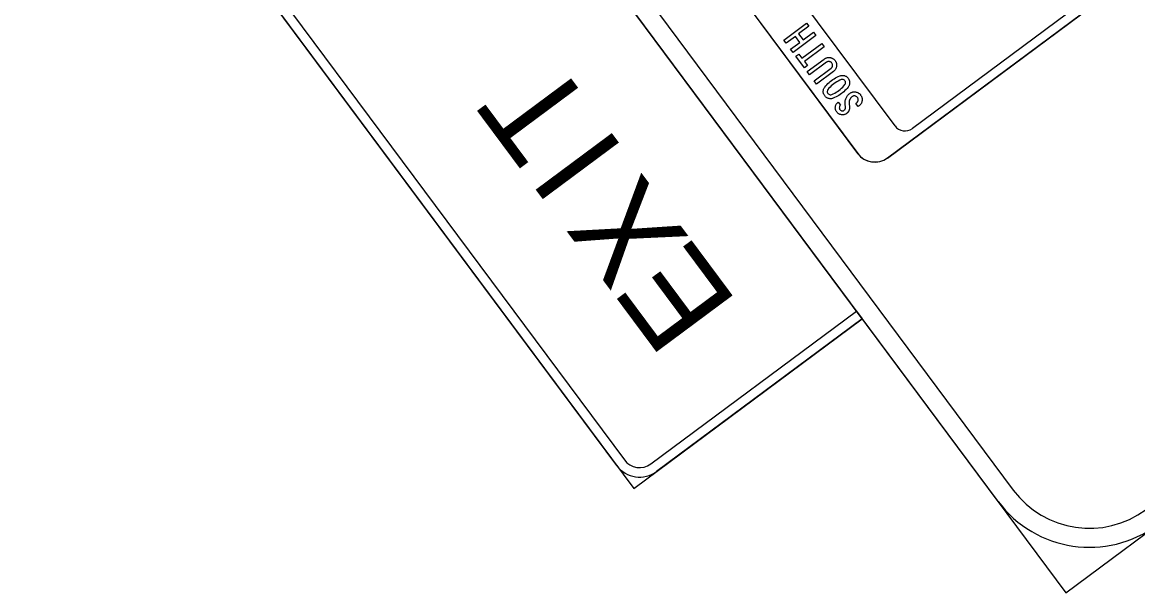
# Model space of a CAD drawing. Extents: x 1581789 to 1622364, y 1043167 to 1103486.
# Drawn here: x 1611698.55 to 1611737.73, y 1094937.82 to 1094957.86 of the extents above; entities that cross this region are included whole.
import ezdxf

# ---------------------------------------------------------------- set-up
doc = ezdxf.new("R2010")
doc.units = 0
doc.layers.add('RD_PD_PatLn2', color=7, linetype='Continuous')

msp = doc.modelspace()

# ---------------------------------------------------------------- linework, layer by layer
at = {"layer": 'RD_PD_PatLn2'}
for p, q in [((1611716.862, 1094968.096), (1611727.893, 1094953.257)), ((1611716.868, 1094968.088), (1611727.899, 1094953.249)), ((1611728.942, 1094953.102), (1611737.369, 1094959.366)), ((1611728.948, 1094953.094), (1611737.375, 1094959.358))]:
    msp.add_line(p, q, dxfattribs=at)
for points in [[(1611770.529, 1094964.067), (1611739.506, 1095005.8), (1611704.194, 1094979.55), (1611735.216, 1094937.817), (1611770.529, 1094964.067), (1611770.529, 1094964.067)], [(1611707.115, 1094976.738), (1611733.365, 1094941.425)], [(1611728.057, 1094947.448), (1611706.58, 1094976.34), (1611698.555, 1094970.374), (1611720.032, 1094941.482), (1611728.057, 1094947.448), (1611728.057, 1094947.448)], [(1611732.83, 1094941.028), (1611706.58, 1094976.34)], [(1611719.435, 1094942.285), (1611699.151, 1094969.572)], [(1611699.419, 1094969.77), (1611719.703, 1094942.484)], [(1611729.211, 1094954.225), (1611725.135, 1094959.701), (1611725.106, 1094959.662), (1611725.201, 1094959.444), (1611725.136, 1094959.325), (1611725.163, 1094959.221), (1611725.154, 1094959.064), (1611724.972, 1094958.85), (1611724.365, 1094958.876), (1611723.774, 1094959.27), (1611723.666, 1094959.276), (1611722.722, 1094960.647), (1611722.87, 1094961.178), (1611722.281, 1094962.001), (1611722.354, 1094962.429), (1611722.484, 1094963.268), (1611718.177, 1094969.061)], [(1611737.188, 1094959.609), (1611729.82, 1094954.132)], [(1611726.103, 1094957.837), (1611726.187, 1094957.724), (1611725.824, 1094957.454), (1611725.982, 1094957.242), (1611726.345, 1094957.512), (1611726.429, 1094957.398), (1611725.628, 1094956.803), (1611725.543, 1094956.916), (1611725.869, 1094957.158), (1611725.711, 1094957.37), (1611725.386, 1094957.128), (1611725.301, 1094957.241), (1611726.103, 1094957.837), (1611726.103, 1094957.837)], [(1611725.835, 1094956.747), (1611725.942, 1094956.603), (1611726.637, 1094957.119), (1611726.72, 1094957.007), (1611726.026, 1094956.49), (1611726.133, 1094956.346), (1611726.026, 1094956.266), (1611725.728, 1094956.668), (1611725.835, 1094956.747), (1611725.835, 1094956.747)], [(1611726.127, 1094956.131), (1611726.722, 1094956.573), (1611726.737, 1094956.583), (1611726.753, 1094956.593), (1611726.769, 1094956.601), (1611726.785, 1094956.608), (1611726.801, 1094956.614), (1611726.818, 1094956.619), (1611726.835, 1094956.623), (1611726.852, 1094956.626), (1611726.87, 1094956.627), (1611726.888, 1094956.627), (1611726.906, 1094956.626), (1611726.925, 1094956.624), (1611726.942, 1094956.621), (1611726.958, 1094956.617), (1611726.974, 1094956.612), (1611726.99, 1094956.607), (1611727.004, 1094956.6), (1611727.019, 1094956.593), (1611727.033, 1094956.584), (1611727.046, 1094956.575), (1611727.059, 1094956.565), (1611727.071, 1094956.555), (1611727.083, 1094956.543), (1611727.094, 1094956.53), (1611727.105, 1094956.516), (1611727.115, 1094956.502), (1611727.124, 1094956.488), (1611727.132, 1094956.473), (1611727.138, 1094956.459), (1611727.144, 1094956.443), (1611727.149, 1094956.428), (1611727.153, 1094956.412), (1611727.156, 1094956.396), (1611727.158, 1094956.38), (1611727.159, 1094956.364), (1611727.159, 1094956.347), (1611727.158, 1094956.33), (1611727.155, 1094956.313), (1611727.152, 1094956.295), (1611727.148, 1094956.277), (1611727.143, 1094956.26), (1611727.136, 1094956.244), (1611727.128, 1094956.228), (1611727.12, 1094956.213), (1611727.111, 1094956.198), (1611727.1, 1094956.184), (1611727.089, 1094956.171), (1611727.076, 1094956.158), (1611727.063, 1094956.146), (1611727.048, 1094956.134), (1611726.453, 1094955.692), (1611726.369, 1094955.805), (1611726.963, 1094956.247), (1611726.977, 1094956.259), (1611726.989, 1094956.271), (1611726.999, 1094956.285), (1611727.006, 1094956.3), (1611727.012, 1094956.316), (1611727.016, 1094956.334), (1611727.017, 1094956.352), (1611727.017, 1094956.369), (1611727.014, 1094956.385), (1611727.008, 1094956.402), (1611727.001, 1094956.417), (1611726.991, 1094956.432), (1611726.98, 1094956.446), (1611726.967, 1094956.457), (1611726.953, 1094956.467), (1611726.938, 1094956.475), (1611726.922, 1094956.48), (1611726.904, 1094956.484), (1611726.886, 1094956.485), (1611726.869, 1094956.484), (1611726.853, 1094956.482), (1611726.837, 1094956.476), (1611726.821, 1094956.469), (1611726.806, 1094956.459), (1611726.211, 1094956.017), (1611726.127, 1094956.131), (1611726.127, 1094956.131)], [(1611726.981, 1094955.82), (1611727.025, 1094955.852), (1611727.071, 1094955.881), (1611727.118, 1094955.909), (1611727.167, 1094955.935), (1611727.216, 1094955.958), (1611727.267, 1094955.979), (1611727.287, 1094955.987), (1611727.307, 1094955.992), (1611727.328, 1094955.995), (1611727.348, 1094955.998), (1611727.369, 1094955.998), (1611727.389, 1094955.997), (1611727.41, 1094955.993), (1611727.43, 1094955.989), (1611727.451, 1094955.982), (1611727.47, 1094955.974), (1611727.489, 1094955.965), (1611727.506, 1094955.954), (1611727.523, 1094955.942), (1611727.538, 1094955.928), (1611727.553, 1094955.912), (1611727.566, 1094955.895), (1611727.578, 1094955.878), (1611727.589, 1094955.859), (1611727.598, 1094955.841), (1611727.605, 1094955.821), (1611727.61, 1094955.802), (1611727.614, 1094955.781), (1611727.616, 1094955.76), (1611727.616, 1094955.739), (1611727.615, 1094955.718), (1611727.612, 1094955.697), (1611727.607, 1094955.677), (1611727.602, 1094955.657), (1611727.594, 1094955.638), (1611727.585, 1094955.62), (1611727.574, 1094955.603), (1611727.561, 1094955.586), (1611727.526, 1094955.543), (1611727.489, 1094955.502), (1611727.451, 1094955.463), (1611727.411, 1094955.426), (1611727.368, 1094955.39), (1611727.325, 1094955.356), (1611727.28, 1094955.324), (1611727.233, 1094955.294), (1611727.186, 1094955.266), (1611727.137, 1094955.24), (1611727.087, 1094955.217), (1611727.037, 1094955.195), (1611727.017, 1094955.189), (1611726.997, 1094955.184), (1611726.977, 1094955.18), (1611726.956, 1094955.179), (1611726.936, 1094955.179), (1611726.916, 1094955.18), (1611726.895, 1094955.183), (1611726.875, 1094955.189), (1611726.854, 1094955.195), (1611726.835, 1094955.203), (1611726.817, 1094955.213), (1611726.8, 1094955.223), (1611726.784, 1094955.236), (1611726.768, 1094955.249), (1611726.754, 1094955.265), (1611726.74, 1094955.281), (1611726.728, 1094955.299), (1611726.718, 1094955.317), (1611726.709, 1094955.336), (1611726.701, 1094955.355), (1611726.696, 1094955.375), (1611726.692, 1094955.395), (1611726.69, 1094955.416), (1611726.689, 1094955.437), (1611726.691, 1094955.457), (1611726.693, 1094955.478), (1611726.698, 1094955.498), (1611726.703, 1094955.517), (1611726.711, 1094955.536), (1611726.72, 1094955.554), (1611726.731, 1094955.572), (1611726.743, 1094955.589), (1611726.778, 1094955.631), (1611726.815, 1094955.672), (1611726.853, 1094955.711), (1611726.894, 1094955.749), (1611726.936, 1094955.785), (1611726.981, 1094955.82), (1611726.981, 1094955.82)], [(1611727.065, 1094955.706), (1611727.018, 1094955.669), (1611726.973, 1094955.631), (1611726.931, 1094955.59), (1611726.891, 1094955.547), (1611726.854, 1094955.502), (1611726.841, 1094955.482), (1611726.833, 1094955.459), (1611726.83, 1094955.435), (1611726.832, 1094955.41), (1611726.84, 1094955.386), (1611726.853, 1094955.365), (1611726.87, 1094955.346), (1611726.89, 1094955.333), (1611726.913, 1094955.324), (1611726.937, 1094955.319), (1611726.961, 1094955.32), (1611726.985, 1094955.327), (1611727.039, 1094955.35), (1611727.091, 1094955.376), (1611727.143, 1094955.404), (1611727.192, 1094955.436), (1611727.241, 1094955.47), (1611727.287, 1094955.506), (1611727.331, 1094955.544), (1611727.373, 1094955.585), (1611727.412, 1094955.628), (1611727.45, 1094955.673), (1611727.464, 1094955.694), (1611727.472, 1094955.717), (1611727.475, 1094955.742), (1611727.473, 1094955.766), (1611727.466, 1094955.789), (1611727.453, 1094955.811), (1611727.436, 1094955.83), (1611727.416, 1094955.843), (1611727.393, 1094955.853), (1611727.368, 1094955.857), (1611727.344, 1094955.856), (1611727.32, 1094955.849), (1611727.266, 1094955.826), (1611727.214, 1094955.8), (1611727.163, 1094955.771), (1611727.113, 1094955.74), (1611727.065, 1094955.706), (1611727.065, 1094955.706)], [(1611727.113, 1094954.844), (1611727.113, 1094954.862), (1611727.114, 1094954.88), (1611727.116, 1094954.899), (1611727.119, 1094954.917), (1611727.123, 1094954.934), (1611727.129, 1094954.951), (1611727.136, 1094954.968), (1611727.143, 1094954.983), (1611727.152, 1094954.998), (1611727.162, 1094955.012), (1611727.173, 1094955.026), (1611727.186, 1094955.039), (1611727.199, 1094955.051), (1611727.214, 1094955.062), (1611727.297, 1094954.95), (1611727.284, 1094954.938), (1611727.273, 1094954.925), (1611727.265, 1094954.911), (1611727.259, 1094954.895), (1611727.255, 1094954.878), (1611727.253, 1094954.86), (1611727.255, 1094954.843), (1611727.259, 1094954.827), (1611727.265, 1094954.812), (1611727.275, 1094954.797), (1611727.286, 1094954.783), (1611727.299, 1094954.773), (1611727.313, 1094954.764), (1611727.329, 1094954.758), (1611727.346, 1094954.754), (1611727.364, 1094954.753), (1611727.381, 1094954.754), (1611727.397, 1094954.758), (1611727.412, 1094954.765), (1611727.427, 1094954.774), (1611727.438, 1094954.784), (1611727.448, 1094954.794), (1611727.456, 1094954.805), (1611727.463, 1094954.817), (1611727.468, 1094954.83), (1611727.471, 1094954.843), (1611727.472, 1094954.857), (1611727.471, 1094954.872), (1611727.459, 1094954.997), (1611727.457, 1094955.027), (1611727.457, 1094955.057), (1611727.459, 1094955.086), (1611727.464, 1094955.115), (1611727.471, 1094955.143), (1611727.479, 1094955.171), (1611727.49, 1094955.199), (1611727.501, 1094955.224), (1611727.514, 1094955.247), (1611727.528, 1094955.27), (1611727.544, 1094955.291), (1611727.561, 1094955.311), (1611727.579, 1094955.33), (1611727.599, 1094955.348), (1611727.62, 1094955.365), (1611727.635, 1094955.375), (1611727.651, 1094955.385), (1611727.666, 1094955.393), (1611727.683, 1094955.4), (1611727.699, 1094955.406), (1611727.716, 1094955.411), (1611727.733, 1094955.415), (1611727.75, 1094955.417), (1611727.768, 1094955.418), (1611727.786, 1094955.419), (1611727.804, 1094955.418), (1611727.823, 1094955.416), (1611727.84, 1094955.413), (1611727.856, 1094955.409), (1611727.872, 1094955.404), (1611727.888, 1094955.399), (1611727.902, 1094955.392), (1611727.917, 1094955.385), (1611727.931, 1094955.376), (1611727.944, 1094955.367), (1611727.957, 1094955.357), (1611727.969, 1094955.346), (1611727.981, 1094955.334), (1611727.992, 1094955.322), (1611728.003, 1094955.308), (1611728.014, 1094955.293), (1611728.023, 1094955.277), (1611728.031, 1094955.261), (1611728.039, 1094955.245), (1611728.045, 1094955.229), (1611728.049, 1094955.212), (1611728.053, 1094955.195), (1611728.056, 1094955.178), (1611728.057, 1094955.16), (1611728.057, 1094955.142), (1611728.056, 1094955.124), (1611728.054, 1094955.106), (1611728.05, 1094955.087), (1611728.046, 1094955.069), (1611728.041, 1094955.052), (1611728.034, 1094955.036)], [(1611727.914, 1094954.902), (1611727.83, 1094955.016), (1611727.861, 1094955.039), (1611727.875, 1094955.05), (1611727.887, 1094955.063), (1611727.896, 1094955.077), (1611727.904, 1094955.092), (1611727.91, 1094955.108), (1611727.914, 1094955.126), (1611727.915, 1094955.144), (1611727.915, 1094955.161), (1611727.912, 1094955.177), (1611727.907, 1094955.193), (1611727.899, 1094955.209), (1611727.889, 1094955.224), (1611727.878, 1094955.237), (1611727.865, 1094955.249), (1611727.851, 1094955.259), (1611727.836, 1094955.267), (1611727.82, 1094955.272), (1611727.802, 1094955.276), (1611727.785, 1094955.277), (1611727.767, 1094955.277), (1611727.751, 1094955.274), (1611727.735, 1094955.268), (1611727.719, 1094955.261), (1611727.704, 1094955.251), (1611727.694, 1094955.243), (1611727.684, 1094955.235), (1611727.674, 1094955.226), (1611727.665, 1094955.217), (1611727.657, 1094955.208), (1611727.649, 1094955.198), (1611727.642, 1094955.188), (1611727.635, 1094955.178), (1611727.629, 1094955.168), (1611727.623, 1094955.158), (1611727.618, 1094955.147), (1611727.614, 1094955.136), (1611727.61, 1094955.125), (1611727.606, 1094955.113), (1611727.604, 1094955.102), (1611727.601, 1094955.089), (1611727.6, 1094955.077), (1611727.598, 1094955.065), (1611727.598, 1094955.052), (1611727.598, 1094955.039), (1611727.598, 1094955.026), (1611727.599, 1094955.012), (1611727.612, 1094954.886), (1611727.613, 1094954.872), (1611727.613, 1094954.859), (1611727.613, 1094954.845), (1611727.612, 1094954.832), (1611727.611, 1094954.819), (1611727.608, 1094954.807), (1611727.605, 1094954.794), (1611727.602, 1094954.783), (1611727.598, 1094954.771), (1611727.593, 1094954.759), (1611727.588, 1094954.749), (1611727.582, 1094954.738), (1611727.575, 1094954.727), (1611727.568, 1094954.717), (1611727.56, 1094954.707), (1611727.552, 1094954.697), (1611727.543, 1094954.688), (1611727.533, 1094954.679), (1611727.523, 1094954.67), (1611727.512, 1094954.661), (1611727.496, 1094954.65), (1611727.481, 1094954.641), (1611727.465, 1094954.633), (1611727.449, 1094954.626), (1611727.432, 1094954.621), (1611727.416, 1094954.617), (1611727.398, 1094954.614), (1611727.381, 1094954.612), (1611727.363, 1094954.612), (1611727.345, 1094954.613), (1611727.327, 1094954.615), (1611727.308, 1094954.618), (1611727.291, 1094954.622), (1611727.274, 1094954.628), (1611727.258, 1094954.635), (1611727.242, 1094954.642), (1611727.227, 1094954.652), (1611727.213, 1094954.662), (1611727.2, 1094954.673), (1611727.187, 1094954.685), (1611727.174, 1094954.698), (1611727.163, 1094954.713), (1611727.152, 1094954.728), (1611727.143, 1094954.744), (1611727.135, 1094954.76), (1611727.128, 1094954.776), (1611727.123, 1094954.793), (1611727.118, 1094954.809), (1611727.115, 1094954.827), (1611727.113, 1094954.844)], [(1611728.034, 1094955.036), (1611728.027, 1094955.02), (1611728.019, 1094955.005), (1611728.009, 1094954.99), (1611727.999, 1094954.976), (1611727.987, 1094954.963), (1611727.975, 1094954.95), (1611727.961, 1094954.938), (1611727.947, 1094954.926), (1611727.914, 1094954.902), (1611727.914, 1094954.902)], [(1611720.636, 1094942.346), (1611727.859, 1094947.716), (1611728.057, 1094947.448), (1611720.834, 1094942.079)]]:
    msp.add_lwpolyline(points, dxfattribs=at)
for centre, radius, start, end in [((1611729.561, 1094954.483), 0.436, 216.3955, 306.3957), ((1611728.495, 1094953.704), 0.75, 216.6258, 306.6254), ((1611728.5, 1094953.697), 0.75, 216.6258, 306.6254), ((1611720.238, 1094942.881), 0.667, 216.6258, 306.6254), ((1611720.238, 1094942.881), 1, 216.6258, 306.6254), ((1611736.04, 1094943.414), 3.333, 216.6258, 306.6254), ((1611736.04, 1094943.414), 4, 216.6258, 306.6254)]:
    msp.add_arc(centre, radius, start, end, dxfattribs=at)

# ---------------------------------------------------------------- texts
for s, p in [('T', (1611718.767, 1094954.637)), ('I', (1611719.756, 1094953.307)), ('X', (1611722.014, 1094950.27)), ('E', (1611723.722, 1094947.972))]:
    msp.add_text(s, height=3.333, rotation=126.6256, dxfattribs=at).set_placement(p)

doc.saveas('drawing.dxf')
